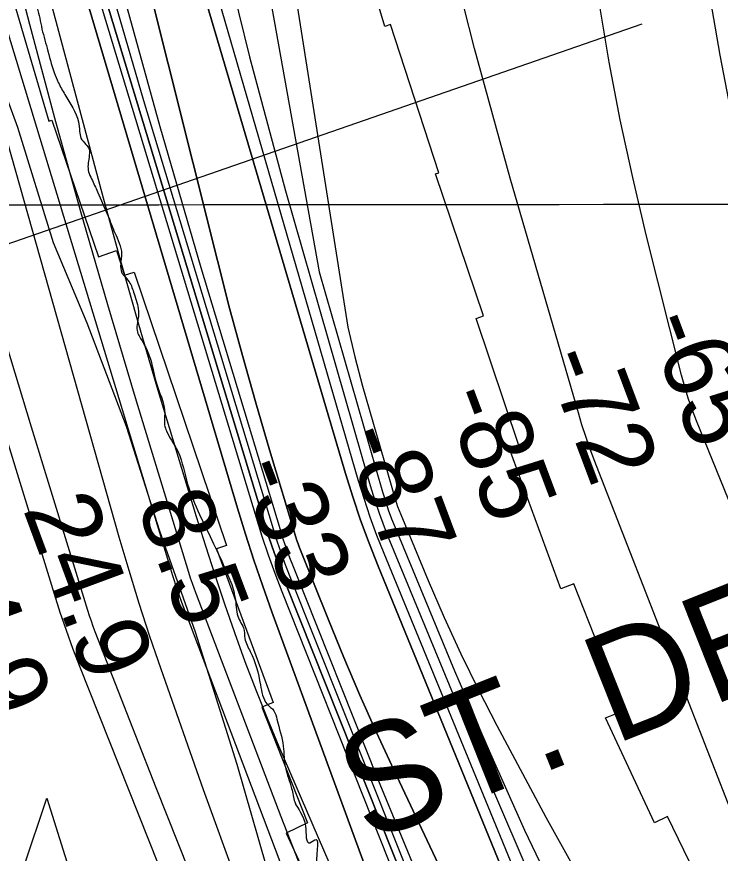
# Model space of a CAD drawing. Extents: x 3297753 to 3335611, y 652252 to 677623.
# Drawn here: x 3308219 to 3308869, y 672189 to 672962 of the extents above; entities that cross this region are included whole.
import ezdxf

# ---------------------------------------------------------------- set-up
doc = ezdxf.new("R2010")
doc.units = 0
for name, color, linetype in [('V-CHAN-NAID', 7, 'Continuous'), ('V-GRID-MAJR', 7, 'Continuous'), ('V-RIVR-EDGE', 7, 'Continuous'), ('V-RIVR-RANG', 7, 'Continuous'), ('V-RRAP-FSHR', 7, 'Continuous'), ('V-RRAP-RVMT', 7, 'Continuous'), ('V-TOPO-DPTH', 7, 'Continuous'), ('V-TOPO-GNAM-IDEN', 7, 'Continuous'), ('V-TOPO-MAJR', 7, 'Continuous'), ('V-TOPO-MINR', 7, 'Continuous'), ('V-TOPO-WATR', 7, 'Continuous')]:
    doc.layers.add(name, color=color, linetype=linetype)

msp = doc.modelspace()

# ---------------------------------------------------------------- linework, layer by layer
at = {"layer": 'V-CHAN-NAID'}
msp.add_lwpolyline([(3308235.43, 672176.4), (3308225.84, 672176.46), (3308246.96, 672239.95), (3308267.19, 672176.17), (3308257.6, 672176.24), (3308256.02, 672176.82), (3308253.93, 672177.44), (3308251.89, 672177.89), (3308249.85, 672178.2), (3308248.69, 672178.31), (3308247.15, 672178.39), (3308245.43, 672178.39), (3308244.06, 672178.32), (3308242.15, 672178.12), (3308240.79, 672177.9), (3308239, 672177.52), (3308237.47, 672177.1), (3308236.44, 672176.76)], close=True, dxfattribs=at)
at = {"layer": 'V-GRID-MAJR'}
msp.add_spline([(3301861.41, 672784.17), (3307118.42, 672787.61), (3312375.44, 672791.81), (3317632.45, 672796.78), (3322889.47, 672802.52), (3328146.48, 672809.02), (3333403.5, 672816.28)], degree=3, dxfattribs=at)
at = {"layer": 'V-RIVR-EDGE'}
msp.add_spline([(3307850.62, 675821), (3307850.75, 675819.26), (3307852.36, 675798.53), (3307852.34, 675791.07), (3307856.9, 675791.47), (3307860.2, 675784), (3307858.08, 675766.6), (3307858.03, 675745.87), (3307859.68, 675743.8), (3307863.41, 675742.96), (3307863.4, 675739.64), (3307862.94, 675720.99), (3307866.19, 675694.04), (3307864.47, 675668.35), (3307864.85, 675653.43), (3307866.04, 675632.29), (3307865.98, 675608.25), (3307860.93, 675578), (3307855.03, 675536.15), (3307852.01, 675490.98), (3307848.61, 675457.42), (3307845.62, 675420.95), (3307843.09, 675401.89), (3307841.81, 675387.8), (3307842.17, 675364.59), (3307841.69, 675337.23), (3307844.13, 675320.65), (3307845.74, 675299.92), (3307848.96, 675263.02), (3307851.37, 675230.27), (3307851.72, 675204.99), (3307854.14, 675179.28), (3307856.98, 675153.99), (3307856.53, 675138.24), (3307855.69, 675135.76), (3307856.07, 675118.35), (3307855.63, 675111.72), (3307854.35, 675095.97), (3307852.65, 675077.74), (3307852.18, 675054.11), (3307855.44, 675031.72), (3307862.38, 674991.5), (3307864.8, 674962.48), (3307868.44, 674926), (3307870.05, 674906.1), (3307872.46, 674875.01), (3307874.08, 674859.25), (3307876.52, 674843.5), (3307878.94, 674816.13), (3307882.53, 674757.68), (3307886.15, 674712.5), (3307885.71, 674704.21), (3307884.45, 674697.99), (3307884.44, 674691.78), (3307887.31, 674680.16), (3307887.28, 674668.97), (3307887.26, 674658.2), (3307885.58, 674651.15), (3307881.01, 674644.12), (3307881, 674639.97), (3307886.35, 674626.28), (3307890.03, 674605.55), (3307895.77, 674578.59), (3307899.43, 674550.81), (3307909.27, 674510.58), (3307914.59, 674481.97), (3307918.25, 674453.78), (3307918.22, 674440.51), (3307919.86, 674433.88), (3307927.3, 674423.08), (3307927.28, 674417.7), (3307927.25, 674404.02), (3307928.48, 674400.28), (3307931.78, 674393.23), (3307935.06, 674376.64), (3307944.54, 674357.55), (3307954.85, 674337.22), (3307963.92, 674316.06), (3307975.42, 674271.68), (3307986.49, 674225.23), (3308000.06, 674178.77), (3308007.44, 674148.91), (3308015.22, 674108.27), (3308020.53, 674078.42), (3308024.25, 674072.19), (3308025.04, 674059.34), (3308025.41, 674039.44), (3308027.79, 673997.16), (3308030.63, 673971.46), (3308027.69, 673955.3), (3308027.24, 673943.28), (3308027.64, 673935.82), (3308029.69, 673925.45), (3308035.46, 673911.76), (3308035.42, 673899.32), (3308034.12, 673873.21), (3308036.13, 673851.24), (3308038.54, 673818.91), (3308040.98, 673799), (3308046.76, 673788.21), (3308050.46, 673778.26), (3308048.79, 673772.46), (3308048.76, 673761.27), (3308053.68, 673740.53), (3308060.66, 673711.09), (3308069.7, 673678.73), (3308069.66, 673665.06), (3308067.15, 673653.46), (3308067.55, 673650.14), (3308072.94, 673649.3), (3308077.91, 673648.87), (3308079.98, 673646.38), (3308086.52, 673608.64), (3308091.84, 673582.1), (3308104.58, 673536.48), (3308114.83, 673495), (3308121.38, 673461), (3308123.83, 673446.07), (3308127.95, 673436.12), (3308140.31, 673406.24), (3308148.95, 673377.21), (3308153.04, 673357.72), (3308158.34, 673321.23), (3308169, 673273.12), (3308189.1, 673188.1), (3308196.88, 673150.37), (3308207.96, 673103.92), (3308212.04, 673079.45), (3308214.06, 673059.97), (3308216.51, 673045.04), (3308218.98, 673035.91), (3308226, 673025.53), (3308228.46, 673015.99), (3308228.43, 673002.32), (3308230.49, 672996.92), (3308235.04, 672992.77), (3308235.02, 672984.48), (3308237.47, 672972.87), (3308241.99, 672953.37), (3308247.32, 672933.05), (3308253.9, 672910.65), (3308257.61, 672901.53), (3308263.8, 672890.32), (3308276.17, 672865), (3308277.39, 672856.3), (3308278.62, 672850.08), (3308283.16, 672844.26), (3308286.05, 672839.7), (3308286.04, 672832.24), (3308285.59, 672818.97), (3308288.47, 672812.33), (3308293.83, 672800.3), (3308303.72, 672777.89), (3308309.9, 672762.54), (3308316.07, 672743.05), (3308316.44, 672725.64), (3308318.1, 672723.15), (3308323.06, 672717.33), (3308327.59, 672706.13), (3308331.69, 672690.37), (3308330.84, 672679.6), (3308330.4, 672672.14), (3308332.46, 672667.16), (3308337.42, 672658.44), (3308343.59, 672642.67), (3308347.7, 672625.26), (3308355.91, 672595.39), (3308355.89, 672584.62), (3308357.53, 672579.64), (3308362.07, 672570.92), (3308366.61, 672563.45), (3308376.07, 672534), (3308399.56, 672478.4), (3308411.51, 672452.67), (3308418.52, 672435.25), (3308421.79, 672418.66), (3308423.01, 672409.95), (3308425.49, 672403.73), (3308428.79, 672397.5), (3308430.01, 672387.55), (3308434.95, 672375.52), (3308444.41, 672344.83), (3308450.58, 672326.99), (3308456.78, 672320.76), (3308459.66, 672312.87), (3308465.4, 672287.99), (3308467.43, 672268.09), (3308473.18, 672249.01), (3308476.05, 672236.57), (3308485.95, 672214.16), (3308490.05, 672198.81), (3308495.86, 672201.7), (3308496.67, 672193), (3308499.08, 672161.9), (3308505.23, 672134.53), (3308513.87, 672107.57), (3308522.52, 672084.75), (3308527.9, 672082.25), (3308536.2, 672087.2), (3308540.76, 672086.78), (3308539.51, 672083.88), (3308535.76, 672077.67), (3308534.91, 672067.73), (3308534.47, 672059.44), (3308531.96, 672050.74), (3308533.2, 672047.42), (3308536.91, 672037.88), (3308550.93, 672008.42), (3308564.93, 671974.39), (3308569.87, 671959.46), (3308576.49, 671954.88), (3308585.14, 671932.48), (3308595.86, 671910.49), (3308604.94, 671895.13), (3308605.76, 671888.49), (3308607.82, 671885.17), (3308610.71, 671881.02), (3308616.47, 671862.77), (3308627.6, 671838.7), (3308640.39, 671816.29), (3308660.99, 671765.26), (3308672.95, 671740.77), (3308685.32, 671715.46), (3308698.53, 671692.21), (3308700.17, 671685.58), (3308711.29, 671658.19), (3308728.21, 671627.9), (3308743.07, 671602.99), (3308758.34, 671575.6), (3308771.97, 671554.84), (3308775.27, 671548.61), (3308783.11, 671536.16), (3308790.54, 671522.88), (3308793.43, 671519.55), (3308797.16, 671517.06), (3308801.29, 671511.24), (3308803.76, 671502.95), (3308810.8, 671502.1), (3308815.77, 671499.19), (3308833.53, 671474.28), (3308845.09, 671458.5), (3308857.08, 671443.55), (3308870.72, 671429.01), (3308882.71, 671418.61), (3308908.77, 671397), (3308930.27, 671375.39), (3308944.33, 671361.26), (3308952.58, 671346.74), (3308960.43, 671336.77), (3308966.22, 671331.78), (3308972.85, 671328.86), (3308985.64, 671307.28), (3309001.75, 671282.37), (3309010.84, 671271.57), (3309010.83, 671268.25), (3309008.34, 671266.19), (3309011.64, 671262.03), (3309018.66, 671250.83), (3309024.85, 671237.13), (3309035.15, 671212.24), (3309059.5, 671169.07), (3309066.5, 671150.82), (3309067.71, 671140.45), (3309071.85, 671135.88), (3309077.22, 671128.41), (3309078.45, 671123.02), (3309078.43, 671117.63), (3309082.15, 671111.4), (3309089.15, 671092.73), (3309098.63, 671073.23), (3309111.41, 671045.01), (3309116.36, 671032.15), (3309123.35, 671011), (3309128.7, 670995.65), (3309133.23, 670984.86), (3309143.97, 670967.42), (3309159.66, 670945.42), (3309169.17, 670933.37), (3309181.99, 670924.22), (3309188.19, 670917.16), (3309197.69, 670902.22), (3309217.1, 670874.81), (3309231.57, 670859.03), (3309239.82, 670845.33), (3309244.79, 670840.76), (3309252.23, 670835.35), (3309260.51, 670831.18), (3309275.4, 670817.06), (3309282.43, 670810.41), (3309290.69, 670800.02), (3309303.1, 670788.39), (3309315.92, 670775.51), (3309335.34, 670751), (3309344.42, 670736.47), (3309351.03, 670726.51), (3309360.13, 670721.51), (3309375.84, 670704.9), (3309390.72, 670688.69), (3309403.11, 670668.77), (3309415.49, 670646.77), (3309426.65, 670635.14), (3309442.78, 670618.52), (3309454.34, 670603.15), (3309462.18, 670588.63), (3309470.85, 670575.34), (3309476.63, 670563.31), (3309487.39, 670558.31), (3309488.62, 670554.57), (3309489.44, 670550.84), (3309494.82, 670544.2), (3309506.81, 670533.39), (3309523.77, 670518.84), (3309529.95, 670505.98), (3309538.6, 670484.82), (3309549.72, 670453.7), (3309551.35, 670440.85), (3309555.47, 670430.89), (3309568.67, 670408.89), (3309577.35, 670396.02), (3309581.47, 670386.48), (3309581.46, 670383.16), (3309578.55, 670379.85), (3309576.88, 670374.88), (3309582.24, 670364.09), (3309594.61, 670336.71), (3309604.49, 670308.91), (3309606.94, 670296.06), (3309614.38, 670284.85), (3309627.18, 670266.99), (3309635.46, 670261.59), (3309639.18, 670259.92), (3309638.74, 670249.97), (3309639.54, 670236.29), (3309641.18, 670228), (3309644.89, 670221.36), (3309656.46, 670208.06), (3309664.31, 670195.61), (3309663.46, 670188.15), (3309663.84, 670176.13), (3309667.96, 670166.17), (3309673.34, 670159.94), (3309684.07, 670142.92), (3309690.66, 670126.33), (3309700.14, 670102.68), (3309716.65, 670076.52)], degree=3, dxfattribs=at)
at = {"layer": 'V-RIVR-RANG'}
msp.add_line((3307493.39, 672503.23), (3308797.09, 672955.76), dxfattribs=at)
at = {"layer": 'V-RRAP-FSHR'}
msp.add_lwpolyline([(3308906.95, 671322.55), (3308835.2, 671388.92), (3308790.02, 671437.53), (3308750.4, 671492.94), (3308721.46, 671549.01), (3308666.58, 671639.8), (3308617.41, 671744.82), (3308562.65, 671871.82), (3308511.44, 671991.88), (3308477.13, 672082.74), (3308422.95, 672271.02), (3308384.31, 672393.55), (3308351.33, 672486.79), (3308320.78, 672583.54), (3308284.41, 672679), (3308253.28, 672753.15), (3308220.18, 672859.88), (3308186.89, 672949.86), (3308152.27, 673100.42)], dxfattribs=at)
at = {"layer": 'V-RRAP-RVMT'}
for p, q in [((3308559.15, 672953.13), (3308532.08, 673047.21)), ((3308209.16, 673000.89), (3308248.92, 672865.8)), ((3308564.48, 672954.88), (3308559.15, 672953.13)), ((3308609.14, 672817.84), (3308564.48, 672954.88)), ((3308248.92, 672865.8), (3308251.54, 672866.54)), ((3308251.54, 672866.54), (3308294.87, 672740.43)), ((3308606.1, 672816.87), (3308609.14, 672817.84)), ((3308650.31, 672685.89), (3308606.1, 672816.87)), ((3308294.87, 672740.43), (3308311.48, 672746.16)), ((3308311.48, 672746.16), (3308318.94, 672723.26)), ((3308318.94, 672723.26), (3308327.85, 672726.17)), ((3308327.85, 672726.17), (3308412.97, 672473.66)), ((3308643.54, 672683.45), (3308650.31, 672685.89)), ((3308683.16, 672565.93), (3308643.54, 672683.45)), ((3308674.31, 672562.9), (3308683.16, 672565.93)), ((3308721.85, 672433.41), (3308674.31, 672562.9)), ((3308412.97, 672473.66), (3308403.93, 672470.34)), ((3308403.93, 672470.34), (3308456.01, 672328.29)), ((3308733.86, 672438.18), (3308721.85, 672433.41)), ((3308780.15, 672321.18), (3308733.86, 672438.18)), ((3308456.01, 672328.29), (3308445.64, 672324.17)), ((3308445.64, 672324.17), (3308487.87, 672217.07)), ((3308763.12, 672314.35), (3308780.15, 672321.18)), ((3308808.39, 672217.12), (3308763.12, 672314.35)), ((3308820.46, 672223.03), (3308808.39, 672217.12)), ((3308882.2, 672096.3), (3308820.46, 672223.03)), ((3308487.87, 672217.07), (3308468.19, 672207.68)), ((3308468.19, 672207.68), (3308506.65, 672125.17))]:
    msp.add_line(p, q, dxfattribs=at)
at = {"layer": 'V-TOPO-DPTH'}
for points in [[(3308900.95, 671558.8), (3308567.45, 672266.31), (3308551.64, 672300.64), (3308536.24, 672335.16), (3308521.45, 672369.95), (3308507.08, 672404.91), (3308481.27, 672469.33), (3308480.15, 672472.24), (3308479.08, 672475.16), (3308478.09, 672478.11), (3308477.16, 672481.08), (3308452.8, 672562), (3308440.03, 672605.52), (3308427.67, 672649.16), (3308415.92, 672692.97), (3308404.57, 672736.89), (3308153.49, 673737.97)], [(3308153.49, 673737.97), (3308404.57, 672736.89), (3308415.92, 672692.97), (3308427.67, 672649.16), (3308440.03, 672605.52), (3308452.8, 672562), (3308477.16, 672481.08), (3308478.09, 672478.11), (3308479.08, 672475.16), (3308480.15, 672472.24), (3308481.27, 672469.33), (3308507.08, 672404.91), (3308521.45, 672369.95), (3308536.24, 672335.16), (3308551.64, 672300.64), (3308567.45, 672266.31), (3308900.95, 671558.8)], [(3308064.92, 673715.85), (3308423.2, 672508.01), (3308430.6, 672483.92), (3308438.29, 672459.92), (3308446.44, 672436.07), (3308454.88, 672412.32), (3308557.1, 672133.18), (3308597.13, 672026.95), (3308638.47, 671921.26), (3308681.79, 671816.35), (3308726.42, 671711.98), (3308813.34, 671513.86), (3308815.57, 671508.98), (3308817.92, 671504.16), (3308820.42, 671499.41), (3308823.02, 671494.72), (3308838.11, 671468.58), (3308848.52, 671450.98), (3308859.18, 671433.52), (3308870.19, 671416.3)], [(3308870.19, 671416.3), (3308859.18, 671433.52), (3308848.52, 671450.98), (3308838.11, 671468.58), (3308823.02, 671494.72), (3308820.42, 671499.41), (3308817.92, 671504.16), (3308815.57, 671508.98), (3308813.34, 671513.86), (3308726.42, 671711.98), (3308681.79, 671816.35), (3308638.47, 671921.26), (3308597.13, 672026.95), (3308557.1, 672133.18), (3308454.88, 672412.32), (3308446.44, 672436.07), (3308438.29, 672459.92), (3308430.6, 672483.92), (3308423.2, 672508.01), (3308064.92, 673715.85)], [(3308038.11, 673694.01), (3308231.06, 672955.33), (3308254.25, 672868.7), (3308278.14, 672782.26), (3308303.08, 672696.12), (3308328.72, 672610.18), (3308377.9, 672448.87), (3308379.52, 672443.75), (3308381.21, 672438.66), (3308383, 672433.6), (3308384.86, 672428.56), (3308463.1, 672223.11), (3308505.15, 672115.8), (3308548.54, 672009.04), (3308593.97, 671903.14), (3308640.75, 671797.8), (3308761.81, 671532.04), (3308772.55, 671509.51), (3308783.81, 671487.25), (3308795.83, 671465.4), (3308808.37, 671443.82), (3308881.25, 671323.28)], [(3308877.09, 671663.61), (3308867.91, 671685.03), (3308553.03, 672454.36), (3308544.74, 672475.53), (3308536.89, 672496.85), (3308529.69, 672518.41), (3308522.92, 672540.12), (3308245.95, 673479.12)], [(3308245.95, 673479.12), (3308522.92, 672540.12), (3308529.69, 672518.41), (3308536.89, 672496.85), (3308544.74, 672475.53), (3308553.03, 672454.36), (3308867.91, 671685.03), (3308877.09, 671663.61)], [(3308873.37, 671492.93), (3308855.74, 671523.04), (3308838.99, 671553.65), (3308822.84, 671584.59), (3308801.05, 671627.84), (3308775.15, 671680.98), (3308750.21, 671734.55), (3308726.7, 671788.76), (3308704.14, 671843.4), (3308467.62, 672438.62), (3308462.22, 672452.74), (3308457.06, 672466.93), (3308452.26, 672481.26), (3308447.7, 672495.67), (3308248.13, 673155.24)], [(3308873.37, 671492.93), (3308855.74, 671523.04), (3308838.99, 671553.65), (3308822.84, 671584.59), (3308801.05, 671627.84), (3308775.15, 671680.98), (3308750.21, 671734.55), (3308726.7, 671788.76), (3308704.14, 671843.4), (3308467.62, 672438.62), (3308462.22, 672452.74), (3308457.06, 672466.93), (3308452.26, 672481.26), (3308447.7, 672495.67), (3308248.13, 673155.24)], [(3308315.42, 672991.23), (3308351.52, 672860.63), (3308389.37, 672730.49), (3308462.44, 672488.38), (3308465.18, 672479.69), (3308468.08, 672471.05), (3308471.2, 672462.49), (3308474.46, 672453.98), (3308552.59, 672258.21), (3308596.16, 672152.35), (3308641.23, 672047.16), (3308688.55, 671942.96), (3308737.36, 671839.41), (3308867.94, 671569.98), (3308876.16, 671553.58)], [(3308315.42, 672991.23), (3308351.52, 672860.63), (3308389.37, 672730.49), (3308462.44, 672488.38), (3308465.18, 672479.69), (3308468.08, 672471.05), (3308471.2, 672462.49), (3308474.46, 672453.98), (3308552.59, 672258.21), (3308596.16, 672152.35), (3308641.23, 672047.16), (3308688.55, 671942.96), (3308737.36, 671839.41), (3308867.94, 671569.98), (3308876.16, 671553.58)]]:
    msp.add_lwpolyline(points, dxfattribs=at)
at = {"layer": 'V-TOPO-MAJR'}
for points in [[(3307928.64, 673656.58), (3308127.39, 672943.15), (3308152.91, 672852.91), (3308178.89, 672762.8), (3308205.57, 672672.89), (3308232.71, 672583.13), (3308284.67, 672413.69), (3308286.24, 672408.76), (3308287.88, 672403.86), (3308289.64, 672398.99), (3308291.47, 672394.15), (3308347.82, 672249.98), (3308378.37, 672173.29), (3308409.59, 672096.87), (3308441.8, 672020.86), (3308474.68, 671945.12), (3308677.49, 671486.09), (3308687.08, 671465.01), (3308696.97, 671444.08), (3308707.31, 671423.37), (3308717.96, 671402.8), (3309100.94, 670844.39)], [(3308391.53, 673027.29), (3308534.46, 672534.49), (3308539.78, 672517.22), (3308545.46, 672500.08), (3308551.69, 672483.13), (3308558.3, 672466.31), (3308755.53, 671986.87), (3308785.76, 671916.36), (3308817.34, 671846.48), (3308850.96, 671777.56), (3308885.93, 671709.28)]]:
    msp.add_lwpolyline(points, dxfattribs=at)
at = {"layer": 'V-TOPO-MINR'}
for points in [[(3308315.65, 673747.22), (3308498.67, 672726.47), (3308557.19, 672523.14), (3308559.75, 672514.79), (3308562.49, 672506.5), (3308565.52, 672498.31), (3308568.73, 672490.19), (3308623.75, 672357.65), (3308655.49, 672283.71), (3308688.39, 672210.31), (3308723.03, 672137.72), (3308758.83, 672065.66), (3308996.67, 671600.96)], [(3308153.49, 673737.97), (3308404.57, 672736.89), (3308415.92, 672692.97), (3308427.67, 672649.16), (3308440.03, 672605.52), (3308452.8, 672562), (3308477.16, 672481.08), (3308478.09, 672478.11), (3308479.08, 672475.16), (3308480.15, 672472.24), (3308481.27, 672469.33), (3308507.08, 672404.91), (3308521.45, 672369.95), (3308536.24, 672335.16), (3308551.64, 672300.64), (3308567.45, 672266.31), (3308900.95, 671558.8)], [(3308052.24, 673715.96), (3308299.22, 672794.94), (3308315.22, 672736.52), (3308331.64, 672678.23), (3308348.69, 672620.11), (3308366.15, 672562.12), (3308385.12, 672500.31), (3308393.57, 672473.36), (3308402.23, 672446.48), (3308411.2, 672419.7), (3308420.39, 672392.99), (3308430.01, 672366.44), (3308440, 672340.03), (3308450.55, 672313.84), (3308461.47, 672287.8), (3308792.37, 671521.58), (3308797.94, 671509.29), (3308803.78, 671497.14), (3308810.04, 671485.2), (3308816.58, 671473.4), (3308858.12, 671401.45), (3308882.55, 671360.3)], [(3308038.11, 673694.01), (3308231.06, 672955.33), (3308254.25, 672868.7), (3308278.14, 672782.26), (3308303.08, 672696.12), (3308328.72, 672610.18), (3308377.9, 672448.87), (3308379.52, 672443.75), (3308381.21, 672438.66), (3308383, 672433.6), (3308384.86, 672428.56), (3308463.1, 672223.11), (3308505.15, 672115.8), (3308548.54, 672009.04), (3308593.97, 671903.14), (3308640.75, 671797.8), (3308761.81, 671532.04), (3308772.55, 671509.51), (3308783.81, 671487.25), (3308795.83, 671465.4), (3308808.37, 671443.82), (3308881.25, 671323.28)], [(3308364.94, 673691.58), (3308525.19, 672675.41), (3308531.59, 672648), (3308538.78, 672620.75), (3308568.51, 672517.45), (3308569.71, 672513.56), (3308570.99, 672509.7), (3308572.4, 672505.89), (3308573.89, 672502.1), (3308599.27, 672441.08), (3308614, 672407.04), (3308629.38, 672373.31), (3308645.73, 672340.03), (3308662.72, 672307.06), (3308707.84, 672222.55), (3308733.86, 672175.89), (3308761, 672129.91), (3308789.81, 672084.97), (3308819.74, 672040.71), (3308850.18, 671996.75), (3308880.19, 671952.5)], [(3307885.1, 673628.71), (3308253.74, 672428.93), (3308259.15, 672412.04), (3308264.83, 672395.25), (3308270.91, 672378.6), (3308277.25, 672362.04), (3308604.36, 671538.51), (3308612.31, 671519.09), (3308620.53, 671499.8), (3308629.16, 671480.69), (3308638.06, 671461.69), (3308647.21, 671442.81)], [(3307996.51, 673604.08), (3308313.7, 672481.59), (3308322.7, 672450.88), (3308332.07, 672420.29), (3308342.02, 672389.88), (3308352.36, 672359.59), (3308391.6, 672248.03), (3308422.69, 672162.39), (3308454.9, 672077.19), (3308488.81, 671992.64), (3308523.84, 671908.53), (3308709.63, 671474.65), (3308714.03, 671464.7), (3308718.57, 671454.81), (3308723.34, 671445.02), (3308728.25, 671435.31), (3309049.7, 670968.67)], [(3308245.95, 673479.12), (3308522.92, 672540.12), (3308529.69, 672518.41), (3308536.89, 672496.85), (3308544.74, 672475.53), (3308553.03, 672454.36), (3308867.91, 671685.03), (3308877.09, 671663.61)], [(3308157.71, 673432.1), (3308440.33, 672499.31), (3308445.79, 672482.04), (3308451.55, 672464.88), (3308457.73, 672447.86), (3308464.19, 672430.94), (3308795.32, 671595.69), (3308801.19, 671581.51), (3308807.34, 671567.45), (3308813.9, 671553.59), (3308820.75, 671539.85), (3308828.01, 671526.33), (3308835.54, 671512.97), (3308843.48, 671499.84), (3308851.7, 671486.88), (3309009.44, 671246.29)], [(3308248.13, 673155.24), (3308447.7, 672495.67), (3308452.26, 672481.26), (3308457.06, 672466.93), (3308462.22, 672452.74), (3308467.62, 672438.62), (3308704.14, 671843.4), (3308726.7, 671788.76), (3308750.21, 671734.55), (3308775.15, 671680.98), (3308801.05, 671627.84), (3308822.84, 671584.59), (3308838.99, 671553.65), (3308855.74, 671523.04), (3308873.37, 671492.93)], [(3308403.64, 673049.33), (3308434.11, 672925.05), (3308467.41, 672801.41), (3308545.86, 672528.83), (3308549.78, 672516.01), (3308553.99, 672503.29), (3308558.62, 672490.73), (3308563.53, 672478.26), (3308651.11, 672266.38), (3308700.85, 672150.4), (3308752.6, 672035.35), (3308807.37, 671921.71), (3308864.16, 671809.01), (3308967.52, 671610.42)], [(3308935.74, 672082.71), (3308752.73, 672552.75), (3308748.72, 672563.47), (3308744.89, 672574.26), (3308741.36, 672585.15), (3308738.01, 672596.11), (3308674.9, 672812.93), (3308642.03, 672932.79), (3308611.67, 673053.24)], [(3308295.48, 673026), (3308336.36, 672884.86), (3308455.07, 672492.02), (3308458.72, 672480.47), (3308462.57, 672468.99), (3308466.71, 672457.61), (3308471.05, 672446.31), (3308616.76, 672080.42), (3308655.24, 671987.03), (3308695.19, 671894.3), (3308737.33, 671802.53), (3308780.93, 671711.42), (3308847.37, 671576.74), (3308859.16, 671553.64), (3308871.38, 671530.76)], [(3308315.42, 672991.23), (3308351.52, 672860.63), (3308389.37, 672730.49), (3308462.44, 672488.38), (3308465.18, 672479.69), (3308468.08, 672471.05), (3308471.2, 672462.49), (3308474.46, 672453.98), (3308552.59, 672258.21), (3308596.16, 672152.35), (3308641.23, 672047.16), (3308688.55, 671942.96), (3308737.36, 671839.41), (3308867.94, 671569.98), (3308876.16, 671553.58)], [(3308199.62, 672984.21), (3308359.3, 672458.09), (3308363.18, 672445.74), (3308367.24, 672433.44), (3308371.54, 672421.22), (3308376, 672409.07), (3308708.9, 671530.27), (3308713.22, 671519.07), (3308717.65, 671507.9), (3308722.21, 671496.79), (3308726.87, 671485.72), (3308735.73, 671465.05), (3308736.7, 671462.96), (3308737.04, 671462.27), (3308741.12, 671454.42), (3308742.88, 671451.2), (3308744.73, 671448.03), (3308746.71, 671444.95), (3308748.77, 671441.91), (3308750.9, 671438.91), (3308753.03, 671435.92), (3308755.16, 671432.93), (3308757.29, 671429.93), (3308898.94, 671231.74)], [(3308924.88, 672397.15), (3308847.15, 672588.77), (3308843.2, 672599.11), (3308839.55, 672609.55), (3308836.33, 672620.12), (3308833.41, 672630.8), (3308800.74, 672760.61), (3308788.2, 672813.59), (3308776.64, 672866.77), (3308766.56, 672920.25), (3308757.48, 672973.93)], [(3308878.48, 672876.97), (3308869, 672926.62), (3308860.48, 672976.46)]]:
    msp.add_lwpolyline(points, dxfattribs=at)
at = {"layer": 'V-TOPO-WATR'}
msp.add_lwpolyline([(3308064.92, 673715.85), (3308423.2, 672508.01), (3308430.6, 672483.92), (3308438.29, 672459.92), (3308446.44, 672436.07), (3308454.88, 672412.32), (3308557.1, 672133.18), (3308597.13, 672026.95), (3308638.47, 671921.26), (3308681.79, 671816.35), (3308726.42, 671711.98), (3308813.34, 671513.86), (3308815.57, 671508.98), (3308817.92, 671504.16), (3308820.42, 671499.41), (3308823.02, 671494.72), (3308838.11, 671468.58), (3308848.52, 671450.98), (3308859.18, 671433.52), (3308870.19, 671416.3)], dxfattribs=at)

# ---------------------------------------------------------------- texts
at = {"layer": 'V-CHAN-NAID'}
msp.add_text('ST. DELPHINE "223" (222.3)', height=100, rotation=21.70544, dxfattribs=at).set_placement((3308543.06, 672198.43))
at = {"layer": 'V-RIVR-RANG'}
for s, rotation, p in [('-65', 290.592, (3308800.11, 672680.09)), ('-72', 290.592, (3308705.86, 672646.63)), ('-85', 290.592, (3308612.35, 672611.2)), ('-87', 290.592, (3308519.11, 672575.03)), ('-33', 290.592, (3308423.47, 672545.27)), ('24.9', 290.30833, (3308224.69, 672507.36)), ('8.5', 290.592, (3308329.68, 672510.57)), ('34.9', 290.30833, (3308130.99, 672472.42))]:
    msp.add_text(s, height=67, rotation=rotation, dxfattribs=at).set_placement(p)
at = {"layer": 'V-TOPO-GNAM-IDEN'}
msp.add_text('ST. DELPHINE LDG.', height=99.9998, rotation=22.73091, dxfattribs=at).set_placement((3308730.65, 671779.4))

doc.saveas('drawing.dxf')
